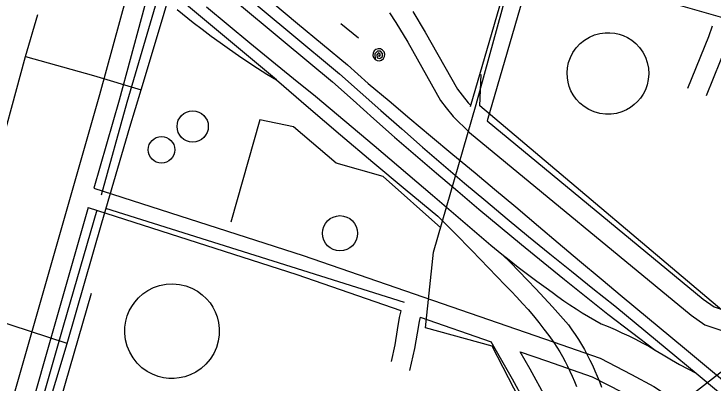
# Model space of a CAD drawing. Extents: x 3568792 to 3606828, y 529143 to 554785.
# Drawn here: x 3574488 to 3575530, y 549071 to 549620 of the extents above; entities that cross this region are included whole.
import ezdxf

# ---------------------------------------------------------------- set-up
doc = ezdxf.new("R2010")
doc.units = 0
for name, color, linetype in [('V-DOMW-TANK', 7, 'Continuous'), ('V-RAIL-TRAK', 7, 'Continuous'), ('V-ROAD-CNTR', 7, 'Continuous'), ('V-TOPO-SHOR', 7, 'Continuous'), ('V-UTIL-LINE', 7, 'Continuous')]:
    doc.layers.add(name, color=color, linetype=linetype)

msp = doc.modelspace()

# ---------------------------------------------------------------- linework, layer by layer
at = {"layer": 'V-DOMW-TANK'}
for points in [[(3575388.7, 549590.3), (3575394.9, 549588.1), (3575401.3, 549585.1), (3575407.6, 549581.2), (3575413.6, 549576.3), (3575419.1, 549570.4), (3575423.9, 549563.7), (3575427.9, 549556.2), (3575430.7, 549548.1), (3575432.5, 549539.7), (3575433, 549531.2), (3575432.3, 549522.9), (3575430.6, 549515), (3575428, 549507.6), (3575424.6, 549500.9), (3575420.6, 549494.9), (3575416.2, 549489.8), (3575411.4, 549485.3), (3575405.9, 549481.1), (3575399.6, 549477.5), (3575392.6, 549474.5), (3575384.9, 549472.3), (3575376.8, 549471.1), (3575368.4, 549471.1), (3575359.9, 549472.2), (3575351.7, 549474.5), (3575343.8, 549478), (3575336.7, 549482.4), (3575330.3, 549487.6), (3575325, 549493.5), (3575320.5, 549499.7), (3575317.1, 549506.1), (3575314.5, 549512.5), (3575312.8, 549518.8), (3575311.7, 549525.5), (3575311.4, 549532.7), (3575312, 549540.2), (3575313.6, 549547.9), (3575316.3, 549555.6), (3575320, 549563), (3575324.9, 549570), (3575330.8, 549576.2), (3575337.4, 549581.6), (3575344.7, 549586), (3575352.3, 549589.2), (3575360.1, 549591.3), (3575367.8, 549592.4), (3575375.2, 549592.5), (3575382.2, 549591.7)], [(3574783.8, 549183.7), (3574787.4, 549176.9), (3574790.3, 549169.2), (3574792.4, 549160.9), (3574793.4, 549152), (3574793.4, 549142.7), (3574792, 549133.2), (3574789.2, 549123.7), (3574785.2, 549114.7), (3574779.9, 549106.3), (3574773.5, 549098.7), (3574766.3, 549092.3), (3574758.4, 549087), (3574750.3, 549083), (3574742.1, 549080.1), (3574733.9, 549078.4), (3574726.1, 549077.6), (3574718.5, 549077.7), (3574710.6, 549078.6), (3574702.4, 549080.6), (3574694.1, 549083.7), (3574686, 549088.1), (3574678.2, 549093.6), (3574671.2, 549100.3), (3574665, 549108.1), (3574660, 549116.7), (3574656.2, 549125.8), (3574653.8, 549135.3), (3574652.7, 549144.7), (3574652.9, 549154), (3574654.2, 549162.7), (3574656.4, 549170.8), (3574659.4, 549178.2), (3574663.1, 549184.9), (3574667.5, 549191.4), (3574673, 549197.6), (3574679.5, 549203.4), (3574687, 549208.5), (3574695.4, 549212.8), (3574704.6, 549216), (3574714.3, 549217.9), (3574724.2, 549218.5), (3574734.1, 549217.6), (3574743.7, 549215.4), (3574752.6, 549212), (3574760.8, 549207.5), (3574768.1, 549202.2), (3574774.3, 549196.3), (3574779.6, 549190.1)]]:
    msp.add_lwpolyline(points, close=True, dxfattribs=at)
for centre, radius in [((3574753.8, 549452.9), 23.3), ((3574707.3, 549418.1), 19.8), ((3574973.1, 549293.8), 26.2)]:
    msp.add_circle(centre, radius, dxfattribs=at)
at = {"layer": 'V-RAIL-TRAK'}
for points in [[(3574878.4, 549522.1), (3574551.5, 549795.2)], [(3574836.2, 549668), (3574909.9, 549606.3), (3574984.1, 549544.6), (3575015, 549516.9), (3575046.6, 549490.8), (3575077.1, 549464.8), (3575108.1, 549439), (3575141.3, 549411), (3575174.2, 549383.9), (3575203.3, 549359.7), (3575234.9, 549333), (3575268.9, 549304.4), (3575298, 549279.5), (3575330, 549252.9), (3575362.1, 549225.9), (3575393.3, 549199.4), (3575486, 549122.7), (3575578.4, 549045.9)], [(3574824.9, 549654.5), (3574898.6, 549592.8), (3574972.5, 549531.3), (3575003.2, 549503.8), (3575034.1, 549476.4), (3575065.1, 549449.2), (3575096.2, 549422.1), (3575127.5, 549395.2), (3575158.8, 549368.5), (3575190.4, 549341.9), (3575222, 549315.5), (3575253.8, 549289.2), (3575285.7, 549263.1), (3575317.8, 549237.2), (3575349.9, 549211.4), (3575382.2, 549185.8), (3575474.8, 549109.2), (3575503.6, 549085.2), (3575567.2, 549032.4)], [(3574814.6, 549642.2), (3574888.4, 549580.5), (3574962.1, 549519.1), (3574992.6, 549491.8), (3575023.5, 549464.4), (3575054.5, 549437.1), (3575085.7, 549410), (3575117, 549383.1), (3575148.5, 549356.3), (3575180.1, 549329.6), (3575211.8, 549303.2), (3575243.6, 549276.8), (3575275.6, 549250.7), (3575307.7, 549224.7), (3575339.9, 549198.9), (3575372.1, 549173.3), (3575442.5, 549119.9)], [(3574774.6, 549631.2), (3574806.8, 549604.2), (3574839.1, 549577.4), (3574871.5, 549550.8), (3574904.1, 549524.4), (3574936.8, 549498.1), (3575024.1, 549424.3), (3575111.1, 549350.3), (3575198, 549276)], [(3574730.7, 549626.9), (3574754.7, 549607.8), (3574768, 549597.6), (3574781.4, 549587.5), (3574794.9, 549577.7), (3574808.5, 549568), (3574822.2, 549558.4), (3574836.1, 549549.1), (3574850.1, 549539.9), (3574864.2, 549530.9), (3574878.4, 549522.1)], [(3574878.4, 549522.1), (3574926.2, 549481.2), (3574974.1, 549440.4), (3575022.2, 549399.9), (3575070.4, 549359.5), (3575118.8, 549319.3), (3575144.2, 549293.8), (3575169.4, 549268.1), (3575194.4, 549242.3), (3575219.3, 549216.3), (3575228, 549207.5), (3575236.6, 549198.5), (3575245, 549189.4), (3575253.2, 549180.1), (3575261.2, 549170.6), (3575269.1, 549161), (3575276.8, 549151.2), (3575284.3, 549141.3), (3575291.6, 549131.3), (3575296, 549124.3), (3575300.3, 549117.3), (3575304.4, 549110.2), (3575308.3, 549103), (3575312, 549095.7), (3575315.6, 549088.3), (3575319, 549080.8), (3575322.2, 549073.2), (3575325.2, 549065.5)], [(3575198, 549276), (3575214.1, 549262.7), (3575224.9, 549254.1), (3575238.5, 549243.4), (3575252.3, 549233), (3575266.2, 549222.6), (3575280.3, 549212.5), (3575288.9, 549205.9), (3575297.7, 549199.4), (3575306.6, 549193.1), (3575315.6, 549187), (3575324.7, 549181), (3575333.9, 549175.2), (3575343.2, 549169.6), (3575352.7, 549164.2), (3575362.2, 549158.9)], [(3575214.1, 549262.7), (3575227, 549250), (3575239.7, 549237.1), (3575252.4, 549224.1), (3575264.9, 549211), (3575277.2, 549197.8), (3575289.5, 549184.4), (3575301.6, 549170.9), (3575313.6, 549157.3), (3575318.6, 549150.2), (3575323.5, 549142.9), (3575328.2, 549135.5), (3575332.7, 549128.1), (3575337.1, 549120.5), (3575341.3, 549112.8), (3575345.3, 549105), (3575349.1, 549097.1), (3575352.7, 549089.1), (3575356.1, 549081.1), (3575359.4, 549072.9), (3575362.4, 549064.7)], [(3575362.2, 549158.9), (3575372.6, 549154.7), (3575382.8, 549150.3), (3575393, 549145.7), (3575403.1, 549140.9), (3575413.1, 549135.9), (3575423, 549130.7), (3575432.8, 549125.4), (3575442.5, 549119.9)], [(3575442.5, 549119.9), (3575454.5, 549112.6), (3575466.6, 549105.4), (3575478.8, 549098.5), (3575491.2, 549091.8), (3575503.6, 549085.2)]]:
    msp.add_lwpolyline(points, dxfattribs=at)
at = {"layer": 'V-ROAD-CNTR'}
for points in [[(3575070.1, 551041.8), (3575007.1, 550807.6), (3574725, 549830), (3574710, 549749.9), (3574693.6, 549674.3), (3574644.1, 549492), (3574606.5, 549360.8)], [(3575566.9, 550855.1), (3575167, 549482.1)], [(3575592, 550834), (3575192.2, 549461.3)], [(3574821, 550271), (3574695.8, 549836.9), (3574680.6, 549755.8), (3574664.5, 549681.4), (3574615.2, 549500), (3574352, 548581)], [(3575046.8, 549622), (3575056.3, 549607.8), (3575074.2, 549578.3), (3575122.9, 549491.7), (3575131.4, 549480.6), (3575141.8, 549467.9), (3575166, 549444), (3575495.9, 549171.9), (3575516.3, 549157.2), (3575540.1, 549149.3)], [(3575081.6, 549623.9), (3575100.1, 549593.4), (3575147.9, 549508.3), (3575154.9, 549499.2), (3575164, 549488.1), (3575167.1, 549485.1)], [(3575491.2, 549509.9), (3575522.2, 549586.8), (3575527.9, 549602.9)], [(3575519, 549498.7), (3575550.2, 549576.2), (3575555.7, 549591.7)], [(3575192.3, 549461.2), (3575514.2, 549195.7), (3575530.1, 549184.2), (3575550.8, 549177.3), (3575574.4, 549167.1), (3575594.4, 549159.3), (3575606.1, 549155)], [(3574606.5, 549360.8), (3574918.3, 549260.6), (3575290.5, 549132), (3575360.6, 549107.7), (3575407.3, 549083.5), (3575440.4, 549065.8), (3575463.1, 549050.8), (3575489.4, 549032), (3575512.7, 549014.1), (3575703.7, 548862.1), (3576021, 548597.2), (3576423.4, 548252.4), (3576505.6, 548183.1)], [(3574598.3, 549332), (3574316.6, 548348.3), (3574213.3, 547996.9)], [(3574598.3, 549332), (3574908.8, 549232.2), (3575063.8, 549178.6)], [(3575063.9, 549178.5), (3575061.5, 549168.3), (3575058.3, 549150.2), (3575054.7, 549127.7), (3575049.2, 549102.9)], [(3575092.4, 549168.7), (3575090.9, 549162.2), (3575087.9, 549145.2), (3575084.2, 549122.1), (3575076.9, 549089.6)], [(3575092.4, 549168.7), (3575198.1, 549132.1)], [(3575299.5, 548949.4), (3575230.1, 549076.6), (3575198.1, 549132.2)], [(3575241.3, 549117.2), (3575280.7, 549103.6), (3575348.7, 549080.1), (3575393.3, 549057), (3575425, 549040), (3575446.2, 549026.1), (3575471.5, 549007.9), (3575494.2, 548990.5), (3575684.7, 548838.8), (3576001.6, 548574.3), (3576229.2, 548379.3)], [(3575326.2, 548963.1), (3575256.3, 549091.3), (3575241.3, 549117.2)]]:
    msp.add_lwpolyline(points, dxfattribs=at)
at = {"layer": 'V-TOPO-SHOR'}
for points in [[(3574618.2, 549351.1), (3574656.4, 549488.9), (3574698.3, 549632.4)], [(3574328.2, 548354.1), (3574366.7, 548488.3), (3574404.9, 548624.1), (3574440.6, 548746), (3574473.5, 548856.3), (3574509.2, 548973), (3574561.9, 549157.3), (3574611.5, 549328.7)]]:
    msp.add_lwpolyline(points, dxfattribs=at)
at = {"layer": 'V-UTIL-LINE'}
msp.add_line((3575069.1, 549190.7), (3574624.6, 549330.5), dxfattribs=at)
for points in [[(3574969.4, 547813.6), (3575058.5, 548092.4), (3575079.9, 548155.5), (3575183.3, 548467.7), (3575278.7, 548760.5), (3575319.7, 548881.5), (3575312.8, 548906.1), (3575199.7, 549125.4), (3575100.6, 549153.1), (3575112.5, 549265.4), (3575175.9, 549485.5), (3575251.9, 549762.7), (3575408.1, 550284.4), (3575514.4, 550656.3), (3575585.8, 550896.6), (3575799, 551223.1), (3575939.2, 551698.4), (3576039.3, 552046.6), (3576124.9, 552331.5), (3576187.5, 552555.2), (3576203.6, 552612.2)], [(3575805.4, 549537.8), (3575664.7, 549579.8), (3575456.4, 549639.2), (3575343.2, 549672.2), (3575363.3, 549734.9), (3575251.9, 549762.7), (3575150.6, 549796.1), (3574959.9, 549851), (3574897.6, 549870.6), (3574943.2, 550031.1), (3574996.8, 550221), (3575006.2, 550251.3), (3574909.3, 550280.3), (3574682.2, 550349.4), (3574726.4, 550505.5), (3574755, 550604.2), (3574756.3, 550610.8), (3574794.9, 550597.4), (3574798.4, 550607.5)], [(3575312.8, 548906.1), (3575452.5, 549018.8), (3575581.2, 549118.7), (3575646.4, 549247.5), (3575749.1, 549435.8), (3575805.4, 549537.8), (3575885.2, 549685.8), (3575983.6, 549871.2), (3576052.8, 550007), (3576106.8, 550104.7), (3576138.3, 550222.2), (3576162.8, 550298.1)], [(3574089.9, 547506.1), (3574127.3, 547612.6), (3574155, 547713), (3574220.6, 547936.2), (3574279.6, 548144.5), (3574327.3, 548297.1), (3574389, 548512.8), (3574443, 548707.5), (3574497.5, 548896), (3574517.6, 548966.2), (3574566.7, 549129.7), (3574618.5, 549309.5), (3574660, 549451.6), (3574677, 549507.3), (3574708.7, 549612.9), (3574753.3, 549765.5), (3574774.7, 549837), (3574691, 549859.8)], [(3574566.7, 549129.7), (3574401, 549183.7), (3574405.9, 549199), (3574436.3, 549305.1), (3574456.4, 549379.3), (3574504.7, 549556.9), (3574523, 549619.6)], [(3575000.8, 549584.4), (3574974.6, 549605.9)], [(3575031, 549559.6), (3575030.8, 549556.8), (3575032.8, 549557.9), (3575032.9, 549560.7), (3575030.5, 549562.3), (3575028.2, 549559.7), (3575028.5, 549555.1), (3575032.7, 549554), (3575036.6, 549556.8), (3575036.4, 549561.4), (3575033.7, 549564.9), (3575028.8, 549564.9), (3575025.1, 549560.8), (3575025.3, 549552.7), (3575028.4, 549551), (3575031.9, 549550.7), (3575035.2, 549551.7), (3575037.9, 549553.9), (3575039.6, 549557), (3575039.9, 549560.5), (3575038.9, 549563.9), (3575036.7, 549566.6), (3575033.6, 549568.2), (3575030.1, 549568.6), (3575026.7, 549567.6), (3575024, 549565.3), (3575022.4, 549562.2), (3575022, 549558.7), (3575023.1, 549555.4), (3575025.3, 549552.7)], [(3574504.7, 549556.9), (3574606, 549528.7), (3574677, 549507.3)], [(3585128.3, 534649.8), (3583719.6, 537704.2), (3582542.5, 540395.5), (3580772.2, 544169.5), (3580472.7, 544757.3), (3580549.2, 544846), (3580609.1, 544913.1), (3580567.4, 544989.1), (3578476.1, 546727.5), (3578101.5, 547060.9), (3578033.8, 547070), (3577965.7, 547126.4), (3576392.6, 548421.7), (3576369.9, 548541.5), (3575884.2, 548880.3), (3575580.1, 549146.9), (3575181.4, 549483.6), (3575183.4, 549530.1)], [(3575123.1, 549302), (3575037.4, 549378.4), (3574967.6, 549398.3), (3574903.8, 549452.2), (3574853.9, 549462.9), (3574810.4, 549310.5)], [(3574602.8, 549204.1), (3574518.8, 548913.9), (3574444.2, 548659.2), (3574344.1, 548318.1), (3574263.6, 548044.2), (3574236.5, 547950), (3574229.3, 547925.3)]]:
    msp.add_lwpolyline(points, dxfattribs=at)

doc.saveas('drawing.dxf')
